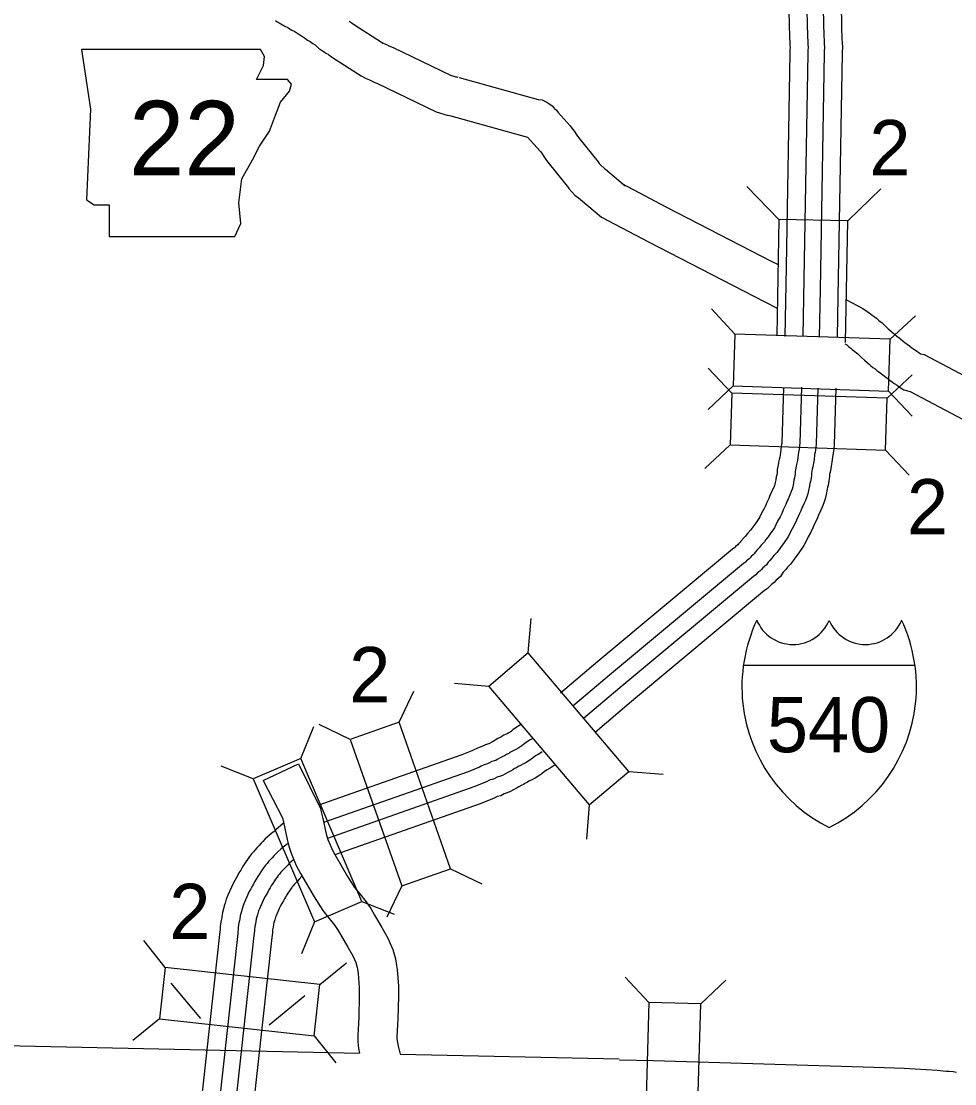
# Model space of a CAD drawing. Extents: x 1370567 to 1373900, y 377514 to 379648.
# Drawn here: x 1370810 to 1370881.3, y 379384.9 to 379466.1 of the extents above; entities that cross this region are included whole.
import ezdxf

# ---------------------------------------------------------------- set-up
doc = ezdxf.new("R2010")
doc.units = 0
doc.layers.add('Default', color=7, linetype='Continuous')

msp = doc.modelspace()

# ---------------------------------------------------------------- linework, layer by layer
at = {"layer": 'Default'}
for p, q in [((1370867.877, 379450.958), (1370865.437, 379453.487)), ((1370873.147, 379450.865), (1370875.675, 379453.305)), ((1370867.877, 379450.958), (1370867.72, 379442.086)), ((1370873.147, 379450.865), (1370867.877, 379450.958)), ((1370872.982, 379441.563), (1370873.147, 379450.865)), ((1370864.527, 379442.193), (1370862.723, 379444.12)), ((1370876.401, 379441.803), (1370878.328, 379443.607)), ((1370864.287, 379437.675), (1370862.483, 379439.602)), ((1370876.161, 379437.285), (1370878.088, 379439.09)), ((1370864.397, 379438.235), (1370862.47, 379436.43)), ((1370876.271, 379437.845), (1370878.076, 379435.918)), ((1370864.157, 379433.717), (1370862.23, 379431.913)), ((1370876.031, 379433.327), (1370877.835, 379431.4)), ((1370848.723, 379417.806), (1370848.939, 379420.437)), ((1370865.177, 379416.876), (1370878.286, 379416.876)), ((1370845.703, 379415.244), (1370843.072, 379415.46)), ((1370838.844, 379412.504), (1370839.986, 379414.884)), ((1370831.335, 379409.727), (1370832.317, 379412.178)), ((1370835.108, 379411.191), (1370832.728, 379412.333)), ((1370827.694, 379408.17), (1370825.244, 379409.152)), ((1370856.408, 379408.747), (1370859.039, 379408.531)), ((1370853.388, 379406.185), (1370853.173, 379403.554)), ((1370842.783, 379401.296), (1370845.163, 379400.154)), ((1370839.047, 379399.983), (1370837.905, 379397.603)), ((1370836.008, 379398.805), (1370838.458, 379397.823)), ((1370832.367, 379397.247), (1370831.385, 379394.797)), ((1370820.97, 379393.748), (1370819.318, 379395.808)), ((1370832.779, 379392.451), (1370834.838, 379394.103)), ((1370823.676, 379389.854), (1370821.43, 379392.556)), ((1370857.949, 379391.074), (1370856.138, 379392.995)), ((1370861.907, 379390.957), (1370863.828, 379392.768)), ((1370828.925, 379389.37), (1370831.627, 379391.616)), ((1370820.537, 379389.812), (1370818.478, 379388.16)), ((1370832.346, 379388.515), (1370833.998, 379386.456))]:
    msp.add_line(p, q, dxfattribs=at)
for points in [[(1370870.671, 379472.74), (1370870.983, 379469.65), (1370871.06, 379468.86), (1370871.112, 379468.479), (1370871.19, 379467.986), (1370871.216, 379467.54), (1370871.251, 379467.084), (1370871.265, 379466.71), (1370871.29, 379466.342), (1370871.293, 379465.974), (1370871.297, 379465.663), (1370871.31, 379465.332), (1370871.323, 379464.993), (1370871.336, 379464.676), (1370871.348, 379464.438), (1370871.375, 379464.105), (1370871.355, 379463.874), (1370871.357, 379463.694), (1370871.036, 379445.606)], [(1370872.039, 379472.878), (1370872.351, 379469.786), (1370872.426, 379469.019), (1370872.472, 379468.68), (1370872.559, 379468.134), (1370872.588, 379467.633), (1370872.624, 379467.163), (1370872.639, 379466.781), (1370872.664, 379466.394), (1370872.668, 379465.989), (1370872.671, 379465.698), (1370872.684, 379465.387), (1370872.697, 379465.049), (1370872.71, 379464.739), (1370872.721, 379464.526), (1370872.754, 379464.102), (1370872.731, 379463.823), (1370872.732, 379463.689), (1370872.401, 379445.05)], [(1370868.059, 379472.476), (1370868.371, 379469.39), (1370868.452, 379468.556), (1370868.515, 379468.097), (1370868.577, 379467.703), (1370868.597, 379467.364), (1370868.63, 379466.934), (1370868.643, 379466.575), (1370868.665, 379466.242), (1370868.669, 379465.947), (1370868.672, 379465.597), (1370868.687, 379465.228), (1370868.7, 379464.886), (1370868.714, 379464.555), (1370868.729, 379464.268), (1370868.741, 379464.112), (1370868.729, 379463.971), (1370868.732, 379463.704), (1370868.441, 379447.331)], [(1370869.427, 379472.614), (1370869.739, 379469.526), (1370869.818, 379468.716), (1370869.875, 379468.297), (1370869.946, 379467.851), (1370869.969, 379467.456), (1370870.003, 379467.013), (1370870.017, 379466.646), (1370870.04, 379466.294), (1370870.043, 379465.961), (1370870.047, 379465.632), (1370870.061, 379465.283), (1370870.074, 379464.942), (1370870.088, 379464.618), (1370870.101, 379464.357), (1370870.121, 379464.109), (1370870.105, 379463.92), (1370870.107, 379463.699), (1370869.8, 379446.43)], [(1370829.387, 379466.192), (1370829.537, 379466.089), (1370829.676, 379466.008), (1370829.807, 379465.929), (1370830.115, 379465.748), (1370830.335, 379465.641), (1370830.607, 379465.47), (1370830.867, 379465.338), (1370831.033, 379465.236), (1370831.266, 379465.081), (1370831.38, 379465.007), (1370831.611, 379464.849), (1370831.853, 379464.692), (1370831.992, 379464.615), (1370832.047, 379464.577), (1370832.255, 379464.421), (1370832.422, 379464.319), (1370832.478, 379464.278), (1370832.535, 379464.234), (1370832.691, 379464.081), (1370832.988, 379463.873), (1370833.116, 379463.799), (1370833.251, 379463.691), (1370833.422, 379463.602), (1370833.465, 379463.569), (1370833.744, 379463.368), (1370835.956, 379461.955), (1370836.322, 379461.746), (1370836.593, 379461.639), (1370836.677, 379461.591), (1370836.983, 379461.449), (1370837.071, 379461.418), (1370837.132, 379461.39), (1370841.673, 379459.201), (1370842.516, 379458.957), (1370842.694, 379458.918)], [(1370835.029, 379466.147), (1370835.248, 379465.982), (1370835.433, 379465.849), (1370837.507, 379464.524), (1370837.623, 379464.457), (1370837.894, 379464.35), (1370838.051, 379464.261), (1370838.127, 379464.226), (1370838.2, 379464.199), (1370838.399, 379464.11), (1370842.779, 379461.998), (1370843.193, 379461.885), (1370843.256, 379461.866), (1370843.339, 379461.848)], [(1370843.433, 379461.824), (1370843.533, 379461.795), (1370843.625, 379461.769), (1370849.477, 379460.147), (1370849.794, 379460.111), (1370850.137, 379459.943), (1370850.304, 379459.845), (1370850.548, 379459.666), (1370850.705, 379459.481), (1370850.721, 379459.463), (1370850.871, 379459.316), (1370850.998, 379459.154), (1370851.935, 379458.126), (1370852.065, 379457.956), (1370852.256, 379457.707), (1370852.439, 379457.421), (1370852.557, 379457.24), (1370854.063, 379455.368), (1370854.156, 379455.245), (1370854.295, 379455.083), (1370854.531, 379454.902), (1370854.55, 379454.875), (1370854.635, 379454.806), (1370856.144, 379453.528)], [(1370842.6, 379458.942), (1370842.7, 379458.913), (1370842.808, 379458.882), (1370848.667, 379457.258), (1370849.631, 379456.2), (1370849.684, 379456.132), (1370849.797, 379455.983), (1370849.92, 379455.792), (1370850.127, 379455.475), (1370851.702, 379453.515), (1370851.744, 379453.461), (1370851.826, 379453.334), (1370852.281, 379452.824), (1370852.656, 379452.548), (1370852.726, 379452.492), (1370854.33, 379451.132)], [(1370855.87, 379453.712), (1370859.303, 379451.913), (1370867.355, 379447.763), (1370867.789, 379447.538)], [(1370854.33, 379451.132), (1370857.919, 379449.251), (1370865.977, 379445.098), (1370867.708, 379444.201)], [(1370868.441, 379447.331), (1370868.346, 379442.006)], [(1370869.8, 379446.43), (1370869.722, 379442.046)], [(1370871.036, 379445.606), (1370870.971, 379441.964)], [(1370872.401, 379445.05), (1370872.346, 379441.965)], [(1370873.055, 379444.807), (1370874.298, 379444.162), (1370874.715, 379443.885), (1370874.888, 379443.755), (1370875.022, 379443.651), (1370875.16, 379443.55), (1370875.336, 379443.406), (1370875.451, 379443.303), (1370875.528, 379443.24), (1370875.779, 379443.055), (1370875.975, 379442.862), (1370876.124, 379442.727), (1370876.264, 379442.581), (1370876.366, 379442.493), (1370876.527, 379442.361), (1370876.731, 379442.196), (1370876.907, 379442.035), (1370876.934, 379442.011), (1370877.044, 379441.934), (1370877.232, 379441.784), (1370877.365, 379441.682), (1370877.548, 379441.54), (1370877.694, 379441.431), (1370877.883, 379441.297), (1370878.062, 379441.159), (1370878.206, 379441.042), (1370878.319, 379440.963), (1370878.42, 379440.889), (1370878.574, 379440.788), (1370878.708, 379440.699), (1370879.001, 379440.625), (1370906.126, 379426.285)], [(1370872.945, 379441.46), (1370872.981, 379441.436), (1370873.069, 379441.369), (1370873.217, 379441.255), (1370873.321, 379441.179), (1370873.387, 379441.125), (1370873.494, 379441.029), (1370873.679, 379440.875), (1370873.83, 379440.764), (1370873.917, 379440.679), (1370874.03, 379440.577), (1370874.193, 379440.406), (1370874.434, 379440.197), (1370874.635, 379440.033), (1370874.774, 379439.921), (1370874.901, 379439.805), (1370875.075, 379439.651), (1370875.247, 379439.53), (1370875.381, 379439.423), (1370875.531, 379439.308), (1370875.73, 379439.154), (1370875.927, 379439.006), (1370876.1, 379438.884), (1370876.203, 379438.804), (1370876.401, 379438.644), (1370876.57, 379438.526), (1370876.71, 379438.423), (1370876.919, 379438.287), (1370877.09, 379438.172), (1370877.444, 379437.924), (1370877.917, 379437.804), (1370904.693, 379423.65)], [(1370868.243, 379438.108), (1370868.105, 379433.893), (1370868.102, 379433.803), (1370868.096, 379433.771), (1370868.072, 379433.633), (1370868.022, 379433.37), (1370867.974, 379432.934), (1370867.949, 379432.778), (1370867.917, 379432.611), (1370867.866, 379432.409), (1370867.826, 379432.18), (1370867.765, 379431.842), (1370867.754, 379431.591), (1370867.751, 379431.561), (1370867.741, 379431.512), (1370867.683, 379431.291), (1370867.648, 379431.053), (1370867.602, 379430.838), (1370867.572, 379430.718), (1370867.537, 379430.615), (1370867.486, 379430.474), (1370867.433, 379430.36), (1370867.345, 379430.168), (1370867.247, 379429.967), (1370867.15, 379429.696), (1370867.109, 379429.613), (1370866.966, 379429.319), (1370866.855, 379429.05), (1370866.761, 379428.863), (1370866.56, 379428.505), (1370866.429, 379428.226), (1370866.36, 379428.092), (1370866.096, 379427.709), (1370865.951, 379427.515), (1370865.794, 379427.297), (1370865.725, 379427.207), (1370865.488, 379426.954), (1370865.311, 379426.726), (1370865.228, 379426.629), (1370864.982, 379426.361), (1370864.929, 379426.276), (1370864.791, 379426.147), (1370864.736, 379426.085), (1370864.58, 379425.944), (1370864.48, 379425.853), (1370864.452, 379425.827), (1370864.341, 379425.748), (1370854.048, 379417.156)], [(1370869.62, 379438.146), (1370869.479, 379433.846), (1370869.473, 379433.667), (1370869.452, 379433.539), (1370869.425, 379433.386), (1370869.383, 379433.166), (1370869.337, 379432.747), (1370869.303, 379432.54), (1370869.26, 379432.315), (1370869.212, 379432.121), (1370869.18, 379431.939), (1370869.135, 379431.689), (1370869.125, 379431.486), (1370869.112, 379431.36), (1370869.083, 379431.207), (1370869.032, 379431.014), (1370869.001, 379430.808), (1370868.941, 379430.527), (1370868.892, 379430.331), (1370868.835, 379430.161), (1370868.759, 379429.951), (1370868.682, 379429.784), (1370868.587, 379429.579), (1370868.516, 379429.433), (1370868.419, 379429.162), (1370868.346, 379429.012), (1370868.221, 379428.754), (1370868.105, 379428.476), (1370867.975, 379428.217), (1370867.784, 379427.877), (1370867.663, 379427.617), (1370867.54, 379427.381), (1370867.214, 379426.908), (1370867.06, 379426.702), (1370866.896, 379426.474), (1370866.773, 379426.315), (1370866.536, 379426.062), (1370866.379, 379425.859), (1370866.258, 379425.717), (1370866.079, 379425.522), (1370865.99, 379425.38), (1370865.912, 379425.313), (1370865.775, 379425.185), (1370865.687, 379425.086), (1370865.604, 379425.016), (1370865.505, 379424.927), (1370865.413, 379424.842), (1370865.322, 379424.758), (1370865.178, 379424.656), (1370854.929, 379416.101)], [(1370870.868, 379438.067), (1370870.728, 379433.804), (1370870.719, 379433.542), (1370870.684, 379433.329), (1370870.654, 379433.161), (1370870.62, 379432.98), (1370870.575, 379432.577), (1370870.534, 379432.323), (1370870.482, 379432.047), (1370870.435, 379431.86), (1370870.41, 379431.72), (1370870.38, 379431.55), (1370870.372, 379431.392), (1370870.35, 379431.177), (1370870.303, 379430.93), (1370870.258, 379430.761), (1370870.232, 379430.586), (1370870.159, 379430.245), (1370870.093, 379429.98), (1370870.015, 379429.748), (1370869.916, 379429.476), (1370869.817, 379429.261), (1370869.716, 379429.043), (1370869.67, 379428.948), (1370869.573, 379428.677), (1370869.47, 379428.465), (1370869.361, 379428.24), (1370869.242, 379427.955), (1370869.079, 379427.63), (1370868.897, 379427.306), (1370868.784, 379427.063), (1370868.613, 379426.735), (1370868.23, 379426.18), (1370868.069, 379425.963), (1370867.898, 379425.727), (1370867.726, 379425.503), (1370867.488, 379425.251), (1370867.349, 379425.07), (1370867.194, 379424.889), (1370867.076, 379424.76), (1370866.95, 379424.56), (1370866.75, 379424.385), (1370866.67, 379424.31), (1370866.56, 379424.187), (1370866.426, 379424.074), (1370866.346, 379424.002), (1370866.261, 379423.924), (1370866.113, 379423.786), (1370865.94, 379423.664), (1370855.73, 379415.141)], [(1370872.244, 379438.065), (1370872.103, 379433.757), (1370872.09, 379433.406), (1370872.039, 379433.097), (1370872.007, 379432.914), (1370871.981, 379432.777), (1370871.938, 379432.391), (1370871.888, 379432.085), (1370871.825, 379431.751), (1370871.78, 379431.572), (1370871.764, 379431.48), (1370871.749, 379431.397), (1370871.744, 379431.288), (1370871.711, 379430.976), (1370871.645, 379430.625), (1370871.607, 379430.484), (1370871.586, 379430.342), (1370871.499, 379429.934), (1370871.414, 379429.593), (1370871.313, 379429.294), (1370871.189, 379428.953), (1370871.065, 379428.684), (1370870.959, 379428.454), (1370870.939, 379428.414), (1370870.842, 379428.143), (1370870.707, 379427.864), (1370870.615, 379427.675), (1370870.493, 379427.381), (1370870.293, 379426.984), (1370870.121, 379426.678), (1370870.017, 379426.455), (1370869.793, 379426.025), (1370869.348, 379425.379), (1370869.178, 379425.15), (1370869, 379424.904), (1370868.774, 379424.611), (1370868.537, 379424.358), (1370868.417, 379424.203), (1370868.224, 379423.977), (1370868.173, 379423.922), (1370868.006, 379423.657), (1370867.672, 379423.364), (1370867.654, 379423.348), (1370867.52, 379423.197), (1370867.33, 379423.038), (1370867.271, 379422.984), (1370867.193, 379422.914), (1370866.984, 379422.717), (1370866.778, 379422.572), (1370856.611, 379414.086)], [(1370854.036, 379417.146), (1370851.197, 379414.738)], [(1370854.925, 379416.098), (1370852.131, 379413.728)], [(1370855.734, 379415.144), (1370852.951, 379412.784)], [(1370856.623, 379414.096), (1370853.84, 379411.734)], [(1370848.122, 379412.304), (1370847.792, 379412.097), (1370847.545, 379411.914), (1370847.437, 379411.833), (1370847.327, 379411.76), (1370847.232, 379411.698), (1370847.102, 379411.631), (1370846.865, 379411.509), (1370846.63, 379411.375), (1370846.572, 379411.34), (1370846.395, 379411.255), (1370846.192, 379411.124), (1370846.126, 379411.088), (1370845.986, 379411.015), (1370845.708, 379410.862), (1370845.691, 379410.853), (1370845.452, 379410.791), (1370845.161, 379410.641), (1370844.833, 379410.533), (1370844.498, 379410.37), (1370844.412, 379410.323), (1370843.64, 379410.013), (1370833.421, 379406.422), (1370832.717, 379406.152)], [(1370849.042, 379411.247), (1370849.018, 379411.231), (1370848.828, 379411.124), (1370848.568, 379410.961), (1370848.368, 379410.812), (1370848.232, 379410.71), (1370848.082, 379410.61), (1370847.923, 379410.507), (1370847.732, 379410.409), (1370847.521, 379410.3), (1370847.325, 379410.188), (1370847.225, 379410.128), (1370847.068, 379410.052), (1370846.895, 379409.941), (1370846.772, 379409.874), (1370846.633, 379409.802), (1370846.355, 379409.649), (1370846.233, 379409.586), (1370846.138, 379409.549), (1370845.947, 379409.499), (1370845.669, 379409.356), (1370845.598, 379409.337), (1370845.351, 379409.256), (1370845.13, 379409.149), (1370845, 379409.078), (1370844.124, 379408.726), (1370833.077, 379404.844)], [(1370849.791, 379410.244), (1370849.674, 379410.166), (1370849.468, 379410.05), (1370849.273, 379409.927), (1370849.116, 379409.811), (1370848.955, 379409.69), (1370848.768, 379409.566), (1370848.551, 379409.425), (1370848.305, 379409.298), (1370848.118, 379409.202), (1370847.957, 379409.11), (1370847.819, 379409.027), (1370847.679, 379408.959), (1370847.535, 379408.866), (1370847.36, 379408.77), (1370847.221, 379408.699), (1370846.943, 379408.546), (1370846.748, 379408.445), (1370846.525, 379408.358), (1370846.397, 379408.325), (1370846.119, 379408.182), (1370845.952, 379408.138), (1370845.821, 379408.095), (1370845.704, 379408.038), (1370845.536, 379407.945), (1370844.564, 379407.556), (1370833.369, 379403.621)], [(1370828.45, 379408.048), (1370831.168, 379409.319)], [(1370831.168, 379409.319), (1370832.834, 379405.913), (1370832.923, 379405.55), (1370833.016, 379405.139), (1370833.211, 379404.199), (1370833.294, 379403.859), (1370833.4, 379403.545), (1370833.568, 379403.141), (1370833.702, 379402.82), (1370833.926, 379402.384), (1370834.903, 379400.714), (1370835.446, 379399.864), (1370835.846, 379399.375), (1370836.318, 379398.774), (1370836.688, 379398.271), (1370836.969, 379397.754), (1370837.52, 379396.817), (1370837.994, 379395.992), (1370838.363, 379395.132), (1370838.573, 379394.397), (1370838.657, 379393.891), (1370838.694, 379393.598), (1370838.807, 379392.316), (1370838.796, 379391.526), (1370838.753, 379389.818), (1370838.681, 379388.479), (1370838.683, 379388.283), (1370838.718, 379388.017), (1370838.77, 379387.733), (1370838.922, 379387.126)], [(1370850.755, 379409.239), (1370850.711, 379409.205), (1370850.396, 379408.995), (1370850.172, 379408.868), (1370850.048, 379408.79), (1370849.939, 379408.71), (1370849.75, 379408.567), (1370849.523, 379408.417), (1370849.242, 379408.234), (1370848.935, 379408.076), (1370848.775, 379407.993), (1370848.652, 379407.923), (1370848.473, 379407.815), (1370848.351, 379407.757), (1370848.238, 379407.684), (1370848.006, 379407.556), (1370847.868, 379407.486), (1370847.591, 379407.332), (1370847.313, 379407.189), (1370846.949, 379407.048), (1370846.893, 379407.033), (1370846.615, 379406.89), (1370846.341, 379406.818), (1370846.338, 379406.817), (1370846.336, 379406.816), (1370846.125, 379406.7), (1370845.048, 379406.268), (1370833.938, 379402.364)], [(1370828.45, 379408.048), (1370829.92, 379405.199), (1370830.003, 379404.86), (1370830.084, 379404.502), (1370830.284, 379403.538), (1370830.411, 379403.02), (1370830.59, 379402.489), (1370830.799, 379401.986), (1370830.981, 379401.552), (1370831.296, 379400.94), (1370832.343, 379399.149), (1370833.012, 379398.102), (1370833.505, 379397.499), (1370833.929, 379396.958), (1370834.15, 379396.659), (1370834.357, 379396.276), (1370834.927, 379395.309), (1370835.306, 379394.65), (1370835.531, 379394.125), (1370835.642, 379393.736), (1370835.688, 379393.459), (1370835.71, 379393.28), (1370835.805, 379392.204), (1370835.797, 379391.585), (1370835.756, 379389.937), (1370835.68, 379388.541), (1370835.686, 379388.072), (1370835.753, 379387.554), (1370835.819, 379387.193)], [(1370830.019, 379404.79), (1370829.413, 379404.265), (1370829.294, 379404.157), (1370829.109, 379404.013), (1370828.904, 379403.84), (1370828.617, 379403.592), (1370828.421, 379403.376), (1370828.307, 379403.259), (1370828.139, 379403.077), (1370828.003, 379402.937), (1370827.833, 379402.749), (1370827.713, 379402.604), (1370827.561, 379402.435), (1370827.361, 379402.16), (1370827.26, 379402.009), (1370827.133, 379401.839), (1370826.987, 379401.597), (1370826.881, 379401.444), (1370826.74, 379401.203), (1370826.604, 379400.986), (1370826.507, 379400.797), (1370826.381, 379400.588), (1370826.29, 379400.411), (1370826.159, 379400.178), (1370826.025, 379399.887), (1370825.765, 379399.275), (1370825.631, 379398.967), (1370825.546, 379398.678), (1370825.509, 379398.53), (1370825.482, 379398.451), (1370825.414, 379398.237), (1370825.349, 379397.964), (1370825.3, 379397.645), (1370825.293, 379397.603), (1370825.258, 379397.454), (1370825.211, 379397.227), (1370825.179, 379396.89), (1370825.172, 379396.762), (1370825.159, 379396.644), (1370825.142, 379396.488), (1370822.289, 379370.51)], [(1370830.356, 379403.243), (1370829.977, 379402.946), (1370829.797, 379402.794), (1370829.578, 379402.605), (1370829.422, 379402.434), (1370829.305, 379402.313), (1370829.138, 379402.131), (1370829.007, 379401.997), (1370828.873, 379401.848), (1370828.754, 379401.706), (1370828.632, 379401.569), (1370828.488, 379401.372), (1370828.382, 379401.214), (1370828.275, 379401.071), (1370828.142, 379400.85), (1370828.041, 379400.705), (1370827.917, 379400.491), (1370827.8, 379400.305), (1370827.709, 379400.128), (1370827.582, 379399.917), (1370827.5, 379399.758), (1370827.385, 379399.554), (1370827.283, 379399.331), (1370827.028, 379398.732), (1370826.926, 379398.498), (1370826.873, 379398.317), (1370826.829, 379398.14), (1370826.787, 379398.018), (1370826.739, 379397.869), (1370826.7, 379397.701), (1370826.659, 379397.435), (1370826.644, 379397.339), (1370826.6, 379397.155), (1370826.572, 379397.022), (1370826.55, 379396.785), (1370826.542, 379396.649), (1370826.526, 379396.495), (1370826.508, 379396.336), (1370823.659, 379370.385)], [(1370830.793, 379401.999), (1370830.609, 379401.844), (1370830.452, 379401.708), (1370830.333, 379401.577), (1370830.213, 379401.454), (1370830.045, 379401.272), (1370829.919, 379401.143), (1370829.817, 379401.029), (1370829.7, 379400.888), (1370829.605, 379400.782), (1370829.513, 379400.656), (1370829.403, 379400.491), (1370829.313, 379400.372), (1370829.192, 379400.17), (1370829.096, 379400.032), (1370828.986, 379399.843), (1370828.887, 379399.686), (1370828.802, 379399.52), (1370828.674, 379399.308), (1370828.6, 379399.165), (1370828.5, 379398.986), (1370828.427, 379398.826), (1370828.177, 379398.238), (1370828.104, 379398.07), (1370828.08, 379397.989), (1370828.029, 379397.785), (1370827.974, 379397.625), (1370827.945, 379397.534), (1370827.927, 379397.461), (1370827.894, 379397.245), (1370827.872, 379397.1), (1370827.82, 379396.883), (1370827.81, 379396.835), (1370827.797, 379396.691), (1370827.788, 379396.546), (1370827.769, 379396.36), (1370827.751, 379396.198), (1370824.904, 379370.271)], [(1370831.422, 379400.724), (1370831.211, 379400.508), (1370831.044, 379400.326), (1370830.923, 379400.203), (1370830.856, 379400.128), (1370830.741, 379399.989), (1370830.676, 379399.917), (1370830.64, 379399.868), (1370830.525, 379399.697), (1370830.456, 379399.604), (1370830.347, 379399.422), (1370830.257, 379399.293), (1370830.162, 379399.131), (1370830.083, 379399.005), (1370830.004, 379398.851), (1370829.875, 379398.637), (1370829.811, 379398.512), (1370829.727, 379398.362), (1370829.685, 379398.271), (1370829.44, 379397.695), (1370829.402, 379397.607), (1370829.348, 379397.395), (1370829.279, 379397.193), (1370829.276, 379397.182), (1370829.253, 379397.035), (1370829.222, 379396.836), (1370829.172, 379396.621), (1370829.168, 379396.586), (1370829.159, 379396.434), (1370829.136, 379396.211), (1370829.117, 379396.046), (1370826.273, 379370.146)], [(1370802.754, 379387.897), (1370835.819, 379387.193)], [(1370838.922, 379387.126), (1370855.671, 379386.769)], [(1370855.687, 379386.695), (1370858.297, 379386.622), (1370875.162, 379386.123), (1370877.462, 379386.036), (1370879.999, 379385.888), (1370880.446, 379385.842), (1370880.689, 379385.826), (1370880.911, 379385.808), (1370881.205, 379385.787), (1370881.459, 379385.751)]]:
    msp.add_lwpolyline(points, dxfattribs=at)
for points in [[(1370814.555, 379463.968), (1370815.24, 379459.401), (1370814.936, 379452.473), (1370815.545, 379452.092), (1370816.687, 379452.092), (1370816.687, 379449.656), (1370826.279, 379449.656), (1370826.736, 379450.646), (1370826.584, 379452.244), (1370826.812, 379454.071), (1370827.65, 379455.518), (1370828.183, 379456.584), (1370828.944, 379457.726), (1370829.401, 379458.944), (1370829.781, 379459.933), (1370830.466, 379460.771), (1370830.619, 379461.304), (1370830.314, 379461.684), (1370827.954, 379461.684), (1370828.487, 379462.75), (1370828.563, 379463.435), (1370828.247, 379463.962)], [(1370876.401, 379441.803), (1370864.527, 379442.193), (1370864.397, 379438.235), (1370876.271, 379437.845)], [(1370876.161, 379437.285), (1370864.287, 379437.675), (1370864.157, 379433.717), (1370876.031, 379433.327)], [(1370856.408, 379408.747), (1370848.723, 379417.806), (1370845.703, 379415.244), (1370853.388, 379406.185)], [(1370842.783, 379401.296), (1370838.844, 379412.504), (1370835.108, 379411.191), (1370839.047, 379399.983)], [(1370836.008, 379398.805), (1370831.335, 379409.727), (1370827.694, 379408.17), (1370832.367, 379397.247)], [(1370832.779, 379392.451), (1370820.97, 379393.748), (1370820.537, 379389.812), (1370832.346, 379388.515)], [(1370861.556, 379379.082), (1370861.907, 379390.957), (1370857.949, 379391.074), (1370857.598, 379379.199)]]:
    msp.add_lwpolyline(points, close=True, dxfattribs=at)
for centre, radius, start, end in [((1370877.359, 379415.168), 12.301, 155.22044, 185.79282), ((1370868.966, 379421.454), 2.997, 202.14594, 337.34139), ((1370874.497, 379421.454), 2.997, 202.65861, 337.85406), ((1370866.104, 379415.168), 12.301, 354.20718, 24.77956), ((1370877.133, 379415.273), 12.087, 186.39228, 243.45705), ((1370866.33, 379415.273), 12.087, 296.54295, 353.60772)]:
    msp.add_arc(centre, radius, start, end, dxfattribs=at)

# ---------------------------------------------------------------- texts
for s, height, p in [('22', 5.7024, (1370818.197, 379454.337)), ('2', 4.224, (1370874.805, 379454.352)), ('2', 4.224, (1370877.681, 379426.878)), ('2', 4.224, (1370835.037, 379414.039)), ('540', 4.224, (1370866.969, 379410.212)), ('2', 4.224, (1370821.281, 379395.926))]:
    msp.add_text(s, height=height, dxfattribs=at).set_placement(p)

doc.saveas('drawing.dxf')
